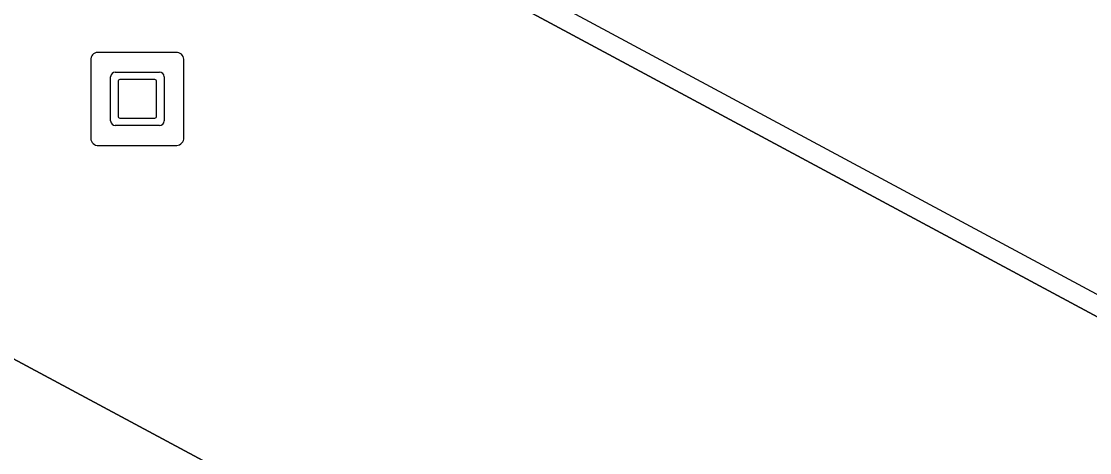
# Model space of a CAD drawing. Extents: x 159489 to 160304, y 383825 to 384531.
# Drawn here: x 159837.01 to 159848.49, y 384199.01 to 384203.65 of the extents above; entities that cross this region are included whole.
import ezdxf

# ---------------------------------------------------------------- set-up
doc = ezdxf.new("R2010")
doc.units = 0
for name, color, linetype in [('IMGEO_Kunstobject', 7, 'Continuous'), ('IMGEO_Lijnafwatering', 7, 'Continuous'), ('IMGEO_Voetpad_open', 7, 'Continuous')]:
    doc.layers.add(name, color=color, linetype=linetype)

msp = doc.modelspace()

# ---------------------------------------------------------------- linework, layer by layer
at = {"layer": 'IMGEO_Kunstobject'}
for p, q in [((159837.76, 384203.23), (159837.76, 384202.389)), ((159837.76, 384203.23), (159837.76, 384202.389)), ((159838.676, 384203.314), (159837.835, 384203.314)), ((159838.676, 384203.314), (159837.835, 384203.314)), ((159838.76, 384202.398), (159838.76, 384203.239)), ((159838.76, 384202.398), (159838.76, 384203.239)), ((159838.024, 384203.102), (159838.498, 384203.102)), ((159837.974, 384202.578), (159837.974, 384203.052)), ((159838.054, 384203.002), (159838.054, 384202.628)), ((159838.448, 384203.022), (159838.074, 384203.022)), ((159838.468, 384202.628), (159838.468, 384203.002)), ((159838.548, 384203.052), (159838.548, 384202.578)), ((159838.498, 384202.528), (159838.024, 384202.528)), ((159838.074, 384202.608), (159838.448, 384202.608)), ((159837.844, 384202.314), (159838.685, 384202.314)), ((159837.844, 384202.314), (159838.685, 384202.314))]:
    msp.add_line(p, q, dxfattribs=at)
for centre, radius, start, end in [((159837.838, 384203.236), 0.0779, 92.4484, 184.2845), ((159837.838, 384203.236), 0.0779, 92.4484, 184.2845), ((159838.682, 384203.236), 0.0779, 2.4484, 94.2845), ((159838.682, 384203.236), 0.0779, 2.4484, 94.2845), ((159838.024, 384203.052), 0.05, 90, 180), ((159838.498, 384203.052), 0.05, 360, 90), ((159838.074, 384203.002), 0.02, 90, 180), ((159838.448, 384203.002), 0.02, 360, 90), ((159838.074, 384202.628), 0.02, 180, 270), ((159838.448, 384202.628), 0.02, 270, 0), ((159838.024, 384202.578), 0.05, 180, 270), ((159838.498, 384202.578), 0.05, 270, 0), ((159838.682, 384202.392), 0.0779, 272.4484, 4.2845), ((159838.682, 384202.392), 0.0779, 272.4484, 4.2845), ((159837.838, 384202.392), 0.0779, 182.4484, 274.2845), ((159837.838, 384202.392), 0.0779, 182.4484, 274.2845)]:
    msp.add_arc(centre, radius, start, end, dxfattribs=at)
at = {"layer": 'IMGEO_Lijnafwatering'}
msp.add_lwpolyline([(159856.376, 384196.522), (159839.597, 384205.535)], dxfattribs=at)
at = {"layer": 'IMGEO_Voetpad_open'}
for points in [[(159890.081, 384178.186), (159789.088, 384232.417), (159786.238, 384227.228), (159886.537, 384173.398), (159887.304, 384172.975)], [(159890.081, 384178.186), (159887.304, 384172.975), (159886.537, 384173.398), (159786.238, 384227.228), (159789.088, 384232.417)]]:
    msp.add_lwpolyline(points, close=True, dxfattribs=at)

doc.saveas('drawing.dxf')
